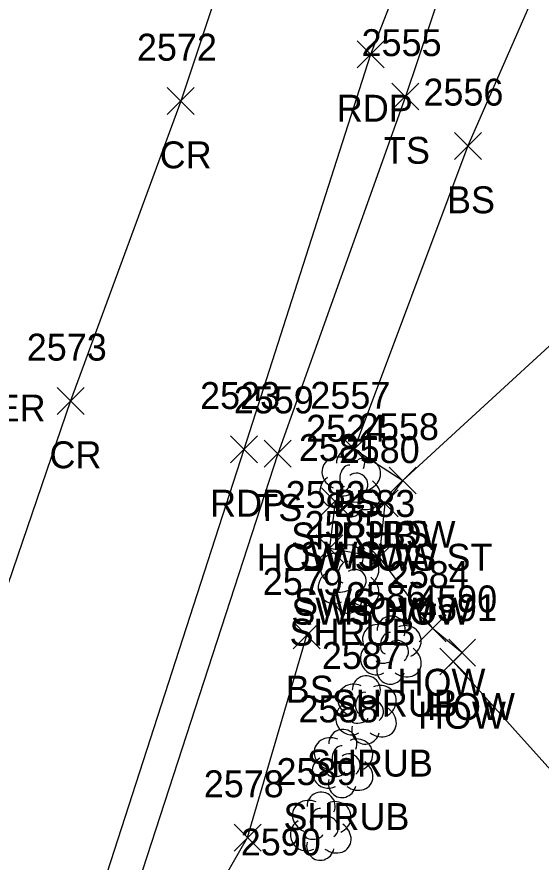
# Model space of a CAD drawing. Extents: x 1653135 to 1655489, y 602711 to 605684.
# Drawn here: x 1653657.5 to 1653696.4, y 605089.2 to 605152 of the extents above; entities that cross this region are included whole.
import ezdxf

# ---------------------------------------------------------------- set-up
doc = ezdxf.new("R2010")
doc.units = 0
for name, color, linetype in [('L_A', 7, 'Continuous'), ('L_I', 7, 'Continuous'), ('L_TIC', 7, 'Continuous'), ('LBC', 7, 'Continuous'), ('LELB', 7, 'Continuous'), ('LSH', 7, 'Continuous'), ('P_A', 7, 'Continuous'), ('P_I', 7, 'Continuous'), ('P_TIC', 7, 'Continuous'), ('PET', 7, 'Continuous'), ('PRC', 7, 'Continuous'), ('R_A', 7, 'Continuous'), ('R_I', 7, 'Continuous'), ('R_TIC', 7, 'Continuous'), ('RSW', 7, 'Continuous'), ('U_C', 7, 'Continuous')]:
    doc.layers.add(name, color=color, linetype=linetype)

msp = doc.modelspace()

# ---------------------------------------------------------------- linework, layer by layer
at = {"layer": 'L_TIC'}
for points in [[(1653685.354, 605145.047), (1653687.354, 605147.047)], [(1653687.354, 605145.047), (1653685.354, 605147.047)], [(1653685.354, 605145.047), (1653687.354, 605147.047)], [(1653687.354, 605145.047), (1653685.354, 605147.047)], [(1653690.006, 605141.37), (1653692.006, 605143.37)], [(1653692.006, 605141.37), (1653690.006, 605143.37)], [(1653690.006, 605141.37), (1653692.006, 605143.37)], [(1653692.006, 605141.37), (1653690.006, 605143.37)], [(1653681.547, 605118.841), (1653683.547, 605120.841)], [(1653683.547, 605118.841), (1653681.547, 605120.841)], [(1653681.547, 605118.841), (1653683.547, 605120.841)], [(1653683.547, 605118.841), (1653681.547, 605120.841)], [(1653675.863, 605118.502), (1653677.863, 605120.502)], [(1653677.863, 605118.502), (1653675.863, 605120.502)], [(1653675.863, 605118.502), (1653677.863, 605120.502)], [(1653677.863, 605118.502), (1653675.863, 605120.502)], [(1653685.16, 605116.513), (1653687.16, 605118.513)], [(1653687.16, 605116.513), (1653685.16, 605118.513)], [(1653685.16, 605116.513), (1653687.16, 605118.513)], [(1653687.16, 605116.513), (1653685.16, 605118.513)], [(1653685.16, 605116.513), (1653687.16, 605118.513)], [(1653687.16, 605116.513), (1653685.16, 605118.513)], [(1653685.16, 605116.513), (1653687.16, 605118.513)], [(1653687.16, 605116.513), (1653685.16, 605118.513)], [(1653683.814, 605114.808), (1653685.814, 605116.808)], [(1653685.814, 605114.808), (1653683.814, 605116.808)], [(1653683.814, 605114.808), (1653685.814, 605116.808)], [(1653685.814, 605114.808), (1653683.814, 605116.808)], [(1653683.398, 605110.805), (1653685.398, 605112.805)], [(1653685.398, 605110.805), (1653683.398, 605112.805)], [(1653683.398, 605110.805), (1653685.398, 605112.805)], [(1653685.398, 605110.805), (1653683.398, 605112.805)], [(1653678.018, 605105.009), (1653680.018, 605107.009)], [(1653680.018, 605105.009), (1653678.018, 605107.009)], [(1653678.018, 605105.009), (1653680.018, 605107.009)], [(1653680.018, 605105.009), (1653678.018, 605107.009)], [(1653687.38, 605105.522), (1653689.38, 605107.522)], [(1653689.38, 605105.522), (1653687.38, 605107.522)], [(1653687.38, 605105.522), (1653689.38, 605107.522)], [(1653689.38, 605105.522), (1653687.38, 605107.522)], [(1653689.572, 605103.715), (1653691.572, 605105.715)], [(1653691.572, 605103.715), (1653689.572, 605105.715)], [(1653689.572, 605103.715), (1653691.572, 605105.715)], [(1653691.572, 605103.715), (1653689.572, 605105.715)], [(1653688.903, 605103.067), (1653690.903, 605105.067)], [(1653690.903, 605103.067), (1653688.903, 605105.067)], [(1653688.903, 605103.067), (1653690.903, 605105.067)], [(1653690.903, 605103.067), (1653688.903, 605105.067)], [(1653673.626, 605089.976), (1653675.626, 605091.976)], [(1653675.626, 605089.976), (1653673.626, 605091.976)], [(1653673.626, 605089.976), (1653675.626, 605091.976)], [(1653675.626, 605089.976), (1653673.626, 605091.976)]]:
    msp.add_lwpolyline(points, dxfattribs=at)
at = {"layer": 'LBC'}
for points in [[(1653723.65, 605120.889), (1653712.821, 605133.064), (1653709.226, 605129.948), (1653708.669, 605129.146), (1653708.067, 605129.877), (1653707.631, 605129.418), (1653703.968, 605133.865), (1653686.16, 605117.513), (1653684.814, 605115.808), (1653684.398, 605111.805), (1653688.38, 605106.522)], [(1653690.572, 605104.715), (1653688.38, 605106.522)], [(1653690.572, 605104.715), (1653689.903, 605104.067), (1653700.712, 605092.051)]]:
    msp.add_lwpolyline(points, dxfattribs=at)
at = {"layer": 'LELB'}
for points in [[(1653697.927, 605169.537), (1653691.866, 605162.415), (1653686.354, 605146.047), (1653676.863, 605119.502), (1653664.245, 605080.641)], [(1653697.709, 605157.701), (1653691.006, 605142.37), (1653682.547, 605119.841), (1653686.16, 605117.513)], [(1653667.875, 605079.264), (1653674.626, 605090.976), (1653679.018, 605106.009)]]:
    msp.add_lwpolyline(points, dxfattribs=at)
at = {"layer": 'LSH'}
for p, q in [((1653682.236, 605117.393), (1653682.236, 605117.393)), ((1653682.236, 605117.393), (1653682.236, 605117.393)), ((1653682.113, 605110.243), (1653682.113, 605110.243)), ((1653682.113, 605110.243), (1653682.113, 605110.243)), ((1653685.255, 605104.963), (1653685.255, 605104.963)), ((1653685.255, 605104.963), (1653685.255, 605104.963)), ((1653683.404, 605100.512), (1653683.404, 605100.512)), ((1653683.404, 605100.512), (1653683.404, 605100.512)), ((1653681.662, 605096.538), (1653681.662, 605096.538)), ((1653681.662, 605096.538), (1653681.662, 605096.538)), ((1653680.043, 605091.882), (1653680.043, 605091.882)), ((1653680.043, 605091.882), (1653680.043, 605091.882))]:
    msp.add_line(p, q, dxfattribs=at)
for centre in [(1653682.283, 605118.827), (1653682.16, 605111.677), (1653685.302, 605106.397), (1653683.451, 605101.946), (1653681.709, 605097.972), (1653680.09, 605093.315)]:
    msp.add_arc(centre, 1.047, 335.52715, 180.95627, dxfattribs=at)
for centre, major_axis, ratio, start_param, end_param in [((1653681.444, 605118.059), (1.21, -0.512), 0.895232, 1.570796, 4.712389), ((1653683.278, 605117.976), (-1.141, -0.483), 0.949671, 1.570796, 4.712389), ((1653682.028, 605117.851), (-0.208, -0.792), 0.645439, 3.141593, 6.283185), ((1653681.153, 605116.684), (0.584, -1.042), 0.959034, 3.141593, 6.283185), ((1653682.736, 605117.226), (-0.5, 0.667), 0.989748, 3.141593, 6.283185), ((1653683.236, 605116.56), (-1.09, 0.792), 0.841452, 1.570796, 4.712389), ((1653681.778, 605116.643), (-0.625, -0.083), 0.423636, 0, 3.141593), ((1653682.237, 605115.893), (0.265, 1.061), 0.942809, 1.570796, 4.712389), ((1653681.321, 605110.91), (1.21, -0.512), 0.895232, 1.570796, 4.712389), ((1653683.154, 605110.827), (-1.141, -0.483), 0.949671, 1.570796, 4.712389), ((1653681.904, 605110.702), (-0.208, -0.792), 0.645439, 3.141593, 6.283185), ((1653682.613, 605110.077), (-0.5, 0.667), 0.989748, 3.141593, 6.283185), ((1653681.03, 605109.535), (0.584, -1.042), 0.959034, 3.141593, 6.283185), ((1653683.113, 605109.41), (-1.09, 0.792), 0.841452, 1.570796, 4.712389), ((1653681.655, 605109.493), (-0.625, -0.083), 0.423636, 0, 3.141593), ((1653682.113, 605108.743), (0.265, 1.061), 0.942809, 1.570796, 4.712389), ((1653684.463, 605105.629), (1.21, -0.512), 0.895232, 1.570796, 4.712389), ((1653686.297, 605105.546), (-1.141, -0.483), 0.949671, 1.570796, 4.712389), ((1653685.047, 605105.421), (-0.208, -0.792), 0.645439, 3.141593, 6.283185), ((1653684.172, 605104.254), (0.584, -1.042), 0.959034, 3.141593, 6.283185), ((1653685.755, 605104.796), (-0.5, 0.667), 0.989748, 3.141593, 6.283185), ((1653686.255, 605104.13), (-1.09, 0.792), 0.841452, 1.570796, 4.712389), ((1653684.797, 605104.213), (-0.625, -0.083), 0.423636, 0, 3.141593), ((1653685.255, 605103.463), (0.265, 1.061), 0.942809, 1.570796, 4.712389), ((1653682.612, 605101.179), (1.21, -0.512), 0.895232, 1.570796, 4.712389), ((1653684.445, 605101.096), (-1.141, -0.483), 0.949671, 1.570796, 4.712389), ((1653683.196, 605100.971), (-0.208, -0.792), 0.645439, 3.141593, 6.283185), ((1653682.321, 605099.804), (0.584, -1.042), 0.959034, 3.141593, 6.283185), ((1653683.904, 605100.346), (-0.5, 0.667), 0.989748, 3.141593, 6.283185), ((1653684.404, 605099.679), (-1.09, 0.792), 0.841452, 1.570796, 4.712389), ((1653682.946, 605099.762), (-0.625, -0.083), 0.423636, 0, 3.141593), ((1653683.404, 605099.012), (0.265, 1.061), 0.942809, 1.570796, 4.712389), ((1653680.87, 605097.204), (1.21, -0.512), 0.895232, 1.570796, 4.712389), ((1653682.703, 605097.121), (-1.141, -0.483), 0.949671, 1.570796, 4.712389), ((1653681.453, 605096.996), (-0.208, -0.792), 0.645439, 3.141593, 6.283185), ((1653682.162, 605096.371), (-0.5, 0.667), 0.989748, 3.141593, 6.283185), ((1653680.579, 605095.829), (0.584, -1.042), 0.959034, 3.141593, 6.283185), ((1653682.662, 605095.705), (-1.09, 0.792), 0.841452, 1.570796, 4.712389), ((1653681.204, 605095.788), (-0.625, -0.083), 0.423636, 0, 3.141593), ((1653681.662, 605095.038), (0.265, 1.061), 0.942809, 1.570796, 4.712389), ((1653679.252, 605092.548), (1.21, -0.512), 0.895232, 1.570796, 4.712389), ((1653679.835, 605092.34), (-0.208, -0.792), 0.645439, 3.141593, 6.283185), ((1653681.085, 605092.465), (-1.141, -0.483), 0.949671, 1.570796, 4.712389), ((1653680.543, 605091.715), (-0.5, 0.667), 0.989748, 3.141593, 6.283185), ((1653678.96, 605091.173), (0.584, -1.042), 0.959034, 3.141593, 6.283185), ((1653681.044, 605091.048), (-1.09, 0.792), 0.841452, 1.570796, 4.712389), ((1653679.585, 605091.131), (-0.625, -0.083), 0.423636, 0, 3.141593), ((1653680.044, 605090.382), (0.265, 1.061), 0.942809, 1.570796, 4.712389)]:
    msp.add_ellipse(centre, major_axis=major_axis, ratio=ratio, start_param=start_param, end_param=end_param, dxfattribs=at)
at = {"layer": 'P_TIC'}
for points in [[(1653682.772, 605148.176), (1653684.772, 605150.176)], [(1653684.772, 605148.176), (1653682.772, 605150.176)], [(1653682.772, 605148.176), (1653684.772, 605150.176)], [(1653684.772, 605148.176), (1653682.772, 605150.176)], [(1653668.658, 605144.71), (1653670.658, 605146.71)], [(1653670.658, 605144.71), (1653668.658, 605146.71)], [(1653668.658, 605144.71), (1653670.658, 605146.71)], [(1653670.658, 605144.71), (1653668.658, 605146.71)], [(1653660.47, 605122.423), (1653662.47, 605124.423)], [(1653662.47, 605122.423), (1653660.47, 605124.423)], [(1653660.47, 605122.423), (1653662.47, 605124.423)], [(1653662.47, 605122.423), (1653660.47, 605124.423)], [(1653673.351, 605118.826), (1653675.351, 605120.826)], [(1653675.351, 605118.826), (1653673.351, 605120.826)], [(1653673.351, 605118.826), (1653675.351, 605120.826)], [(1653675.351, 605118.826), (1653673.351, 605120.826)]]:
    msp.add_lwpolyline(points, dxfattribs=at)
at = {"layer": 'PET'}
msp.add_lwpolyline([(1653654.524, 605279.776), (1653665.481, 605274.477), (1653678.068, 605269.653), (1653696.029, 605266.473), (1653709.03, 605265.366), (1653717.526, 605266.073), (1653726.648, 605268.269), (1653743.088, 605277.115), (1653755.463, 605259.253), (1653765.921, 605244.563), (1653757.558, 605236.881), (1653747.498, 605222.75), (1653729.711, 605207.167), (1653718.29, 605197.382), (1653709.642, 605189.343), (1653699.377, 605174.783), (1653695.369, 605174.396), (1653690.143, 605165.647), (1653683.772, 605149.176), (1653674.351, 605119.826), (1653662.023, 605081.754)], dxfattribs=at)
at = {"layer": 'PRC'}
msp.add_lwpolyline([(1653755.463, 605259.253), (1653733.956, 605244.083), (1653716.806, 605229.45), (1653701.213, 605213.146), (1653688.434, 605193.584), (1653676.071, 605165.019), (1653669.658, 605145.71), (1653661.47, 605123.423), (1653648.535, 605085.613)], dxfattribs=at)
at = {"layer": 'R_TIC'}
for points in [[(1653680.128, 605114.958), (1653682.128, 605116.958)], [(1653682.128, 605114.958), (1653680.128, 605116.958)], [(1653680.128, 605114.958), (1653682.128, 605116.958)], [(1653682.128, 605114.958), (1653680.128, 605116.958)], [(1653683.814, 605114.808), (1653685.814, 605116.808)], [(1653685.814, 605114.808), (1653683.814, 605116.808)], [(1653683.814, 605114.808), (1653685.814, 605116.808)], [(1653685.814, 605114.808), (1653683.814, 605116.808)], [(1653679.716, 605111.473), (1653681.716, 605113.473)], [(1653681.716, 605111.473), (1653679.716, 605113.473)], [(1653679.716, 605111.473), (1653681.716, 605113.473)], [(1653681.716, 605111.473), (1653679.716, 605113.473)], [(1653683.398, 605110.805), (1653685.398, 605112.805)], [(1653685.398, 605110.805), (1653683.398, 605112.805)], [(1653683.398, 605110.805), (1653685.398, 605112.805)], [(1653685.398, 605110.805), (1653683.398, 605112.805)]]:
    msp.add_lwpolyline(points, dxfattribs=at)
at = {"layer": 'RSW'}
msp.add_lwpolyline([(1653684.814, 605115.808), (1653681.128, 605115.958), (1653680.716, 605112.473), (1653684.398, 605111.805)], dxfattribs=at)

# ---------------------------------------------------------------- texts
at = {"layer": 'L_A'}
for s, p in [('TS', (1653684.764, 605141.047)), ('TS', (1653684.764, 605141.047)), ('BS', (1653689.447, 605137.37)), ('BS', (1653689.447, 605137.37)), ('TS', (1653675.272, 605114.502)), ('TS', (1653675.272, 605114.502)), ('BS', (1653680.988, 605114.841)), ('BS', (1653680.988, 605114.841)), ('HOW', (1653683.546, 605112.513)), ('HOW', (1653683.546, 605112.513)), ('BS', (1653684.601, 605112.513)), ('BS', (1653684.601, 605112.513)), ('SHRUB', (1653677.866, 605112.393)), ('HOW', (1653682.2, 605110.808)), ('HOW', (1653682.2, 605110.808)), ('HOW', (1653681.784, 605106.805)), ('HOW', (1653681.784, 605106.805)), ('SHRUB', (1653677.743, 605105.243)), ('HOW', (1653685.766, 605101.522)), ('HOW', (1653685.766, 605101.522)), ('BS', (1653677.459, 605101.009)), ('BS', (1653677.459, 605101.009)), ('SHRUB', (1653680.885, 605099.963)), ('HOW', (1653687.958, 605099.715)), ('HOW', (1653687.958, 605099.715)), ('HOW', (1653687.289, 605099.067)), ('HOW', (1653687.289, 605099.067)), ('SHRUB', (1653679.034, 605095.512)), ('SHRUB', (1653677.292, 605091.538))]:
    msp.add_text(s, height=2, dxfattribs=at).set_placement(p)
at = {"layer": 'L_I'}
for s, p in [('2555', (1653683.095, 605149.047)), ('2555', (1653683.095, 605149.047)), ('2556', (1653687.691, 605145.37)), ('2556', (1653687.691, 605145.37)), ('2557', (1653679.288, 605122.841)), ('2557', (1653679.288, 605122.841)), ('2559', (1653673.595, 605122.502)), ('2559', (1653673.595, 605122.502)), ('2524', (1653678.977, 605120.393)), ('2558', (1653682.901, 605120.513)), ('2558', (1653682.901, 605120.513)), ('2558', (1653682.901, 605120.513)), ('2558', (1653682.901, 605120.513)), ('2580', (1653681.468, 605118.808)), ('2580', (1653681.468, 605118.808)), ('2583', (1653681.138, 605114.805)), ('2583', (1653681.138, 605114.805)), ('2585', (1653678.853, 605113.243)), ('2584', (1653685.12, 605109.522)), ('2584', (1653685.12, 605109.522)), ('2579', (1653675.75, 605109.009)), ('2579', (1653675.75, 605109.009)), ('2586', (1653681.94, 605107.963)), ('4590', (1653687.226, 605107.715)), ('4590', (1653687.226, 605107.715)), ('4591', (1653687.21, 605107.067)), ('4591', (1653687.21, 605107.067)), ('2587', (1653680.144, 605103.512)), ('2588', (1653678.402, 605099.538)), ('2589', (1653676.776, 605094.882)), ('2578', (1653671.366, 605093.976)), ('2578', (1653671.366, 605093.976)), ('2590', (1653674.116, 605089.653))]:
    msp.add_text(s, height=2, dxfattribs=at).set_placement(p)
at = {"layer": 'P_A'}
for s, p in [('RDP', (1653681.26, 605144.176)), ('RDP', (1653681.26, 605144.176)), ('CR', (1653668.091, 605140.71)), ('CR', (1653668.091, 605140.71)), ('CR', (1653659.903, 605118.423)), ('CR', (1653659.903, 605118.423)), ('RDP', (1653671.839, 605114.826)), ('RDP', (1653671.839, 605114.826))]:
    msp.add_text(s, height=2, dxfattribs=at).set_placement(p)
at = {"layer": 'P_I'}
for s, p in [('2572', (1653666.398, 605148.71)), ('2572', (1653666.398, 605148.71)), ('2573', (1653658.21, 605126.423)), ('2573', (1653658.21, 605126.423)), ('2523', (1653671.091, 605122.826)), ('2523', (1653671.091, 605122.826))]:
    msp.add_text(s, height=2, dxfattribs=at).set_placement(p)
at = {"layer": 'R_A'}
for s, p in [('HOW SWS ST', (1653675.294, 605110.808)), ('HOW SWS ST', (1653675.294, 605110.808)), ('SWS', (1653678.498, 605110.958)), ('SWS', (1653678.498, 605110.958)), ('SWS', (1653678.086, 605107.473)), ('SWS', (1653678.086, 605107.473)), ('SWS HOW', (1653677.878, 605106.805)), ('SWS HOW', (1653677.878, 605106.805))]:
    msp.add_text(s, height=2, dxfattribs=at).set_placement(p)
at = {"layer": 'R_I'}
for s, p in [('2581', (1653678.435, 605118.958)), ('2581', (1653678.435, 605118.958)), ('2580', (1653681.468, 605118.808)), ('2580', (1653681.468, 605118.808)), ('2582', (1653677.456, 605115.473)), ('2582', (1653677.456, 605115.473)), ('2583', (1653681.138, 605114.805)), ('2583', (1653681.138, 605114.805))]:
    msp.add_text(s, height=2, dxfattribs=at).set_placement(p)
at = {"layer": 'U_C'}
msp.add_text('PAVED OVER', height=2, dxfattribs=at).set_placement((1653642.223, 605121.898))

doc.saveas('drawing.dxf')
